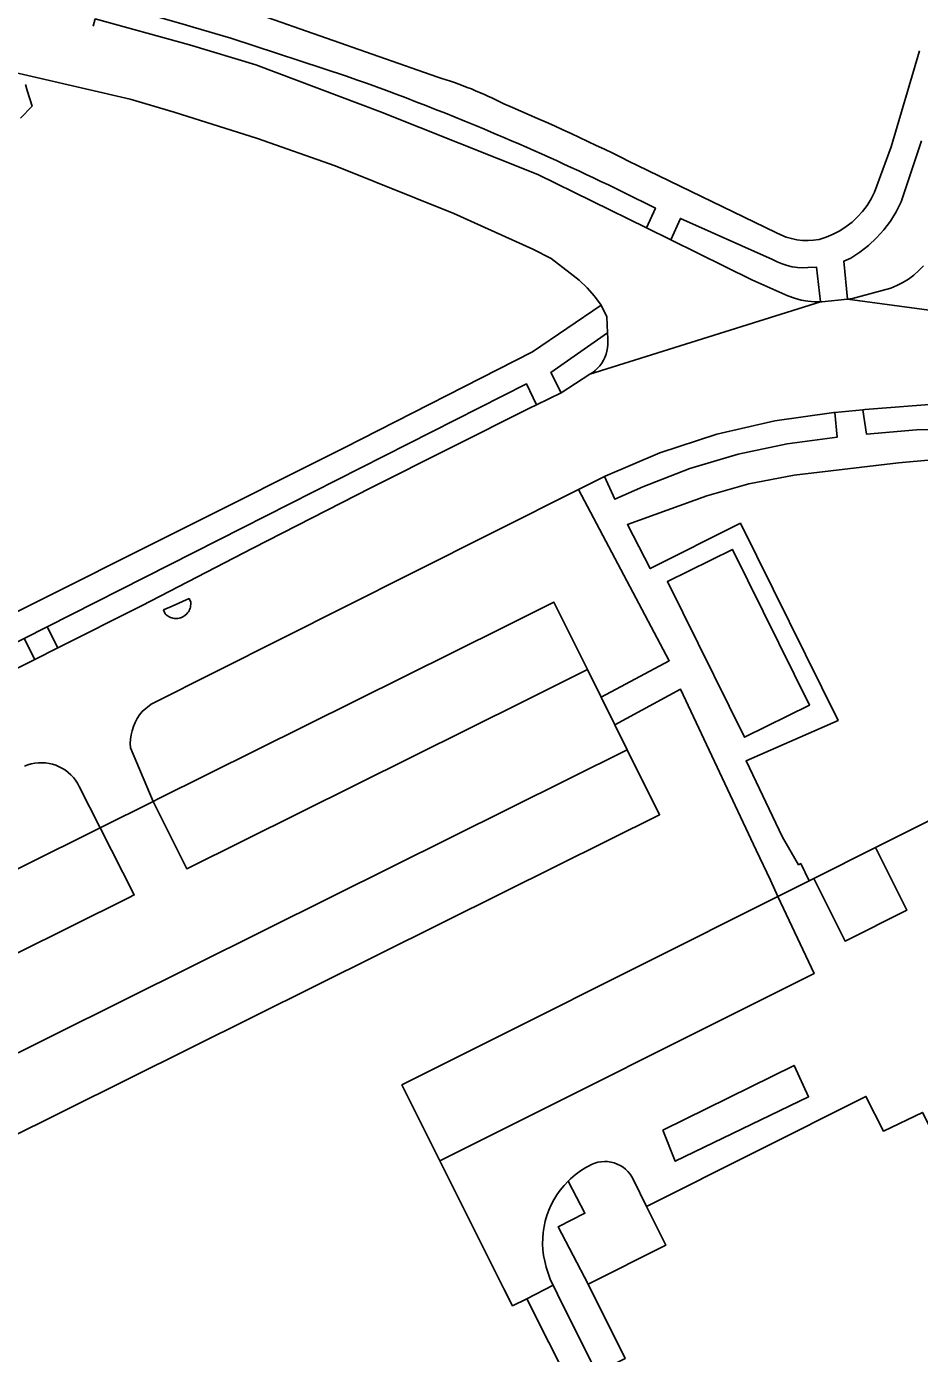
# Model space of a CAD drawing. Extents: x 158132 to 159664, y 385256 to 387218.
# Drawn here: x 158967 to 159028.7, y 386531.1 to 386622.8 of the extents above; entities that cross this region are included whole.
import ezdxf

# ---------------------------------------------------------------- set-up
doc = ezdxf.new("R2010")
doc.units = 0
for name, color, linetype in [('IMGEO_Berm_groen', 7, 'Continuous'), ('IMGEO_Gemengd_bos', 7, 'Continuous'), ('IMGEO_Groenvoorziening', 7, 'Continuous'), ('IMGEO_Oever', 7, 'Continuous'), ('IMGEO_Pand', 7, 'Continuous'), ('IMGEO_Parkeervlak_gesloten', 7, 'Continuous'), ('IMGEO_Parkeervlak_open', 7, 'Continuous'), ('IMGEO_Rijbaan_lokaal_gesloten', 7, 'Continuous'), ('IMGEO_Verkeerseiland_gesloten', 7, 'Continuous'), ('IMGEO_Voetpad_open', 7, 'Continuous')]:
    doc.layers.add(name, color=color, linetype=linetype)

msp = doc.modelspace()

# ---------------------------------------------------------------- linework, layer by layer
at = {"layer": 'IMGEO_Berm_groen'}
for points in [[(159028.833, 386614.886), (159027.414, 386610.664), (159027.075, 386609.989), (159026.678, 386609.347), (159026.226, 386608.742), (159025.721, 386608.181), (159025.169, 386607.666), (159024.573, 386607.203), (159023.938, 386606.794), (159023.464, 386606.567), (159023.713, 386603.959), (159024.058, 386603.995), (159026.708, 386604.707), (159027.134, 386604.884), (159027.544, 386605.095), (159027.936, 386605.34), (159028.305, 386605.616), (159028.65, 386605.923), (159028.969, 386606.257)], [(159030.285, 386596.736), (159024.919, 386596.328), (159024.779, 386596.314), (159025.03, 386594.626), (159028.48, 386594.919), (159030.9, 386594.981)]]:
    msp.add_lwpolyline(points, dxfattribs=at)
for points in [[(159018.551, 386606.695), (159012.19, 386609.524), (159011.526, 386608.039), (159017.116, 386605.291), (159019.61, 386604.185), (159020.057, 386604.014), (159020.518, 386603.887), (159020.988, 386603.803), (159021.465, 386603.765), (159021.866, 386603.772), (159021.571, 386606.169), (159020.989, 386606.134), (159020.626, 386606.121), (159020.264, 386606.14), (159019.904, 386606.19), (159019.551, 386606.272), (159019.206, 386606.384), (159018.872, 386606.525)], [(159005.94, 386598.765), (159006.129, 386598.888), (159006.307, 386599.028), (159006.471, 386599.184), (159006.621, 386599.353), (159006.756, 386599.535), (159006.873, 386599.729), (159006.973, 386599.932), (159007.054, 386600.143), (159007.115, 386600.361), (159007.158, 386600.583), (159007.18, 386600.808), (159007.182, 386601.035), (159007.163, 386601.26), (159007.15, 386601.619), (159003.246, 386598.893), (159003.963, 386597.481)], [(159001.764, 386596.433), (159002.25, 386596.665), (159001.566, 386598.099), (158981.957, 386588.153), (158968.479, 386581.321), (158969.211, 386579.862), (158974.991, 386582.767), (158982.673, 386586.751), (158990.823, 386590.917)], [(159019.563, 386593.971), (159023.012, 386594.423), (159022.837, 386596.126), (159022.784, 386596.12), (159018.704, 386595.548), (159014.691, 386594.618), (159010.775, 386593.339), (159006.987, 386591.719), (159006.936, 386591.694), (159007.664, 386590.134), (159009.589, 386590.984), (159012.83, 386592.246), (159016.162, 386593.244)], [(158947.923, 386568.966), (158956.255, 386573.351), (158967.618, 386579.062), (158966.888, 386580.514), (158962.894, 386578.49), (158955.645, 386575.078), (158950.621, 386573.123), (158946.536, 386571.665), (158941.518, 386570.272), (158935.278, 386568.917), (158927.214, 386567.597), (158914.755, 386565.776), (158918.932, 386560.733), (158922.981, 386560.708), (158926.583, 386561.122), (158932.877, 386562.49), (158939.698, 386565.128)]]:
    msp.add_lwpolyline(points, close=True, dxfattribs=at)
at = {"layer": 'IMGEO_Gemengd_bos'}
for points in [[(158967.372, 386627.859), (158974.117, 386626.244), (158979.513, 386624.701), (158980.944, 386624.26), (158983.223, 386623.558), (158995.429, 386619.293)], [(159009.218, 386613.184), (159018.775, 386608.565), (159019.118, 386608.388), (159019.476, 386608.243), (159019.846, 386608.131), (159020.224, 386608.052), (159020.607, 386608.008), (159020.993, 386607.998), (159021.379, 386608.023), (159021.76, 386608.083), (159022.254, 386608.239), (159022.732, 386608.438), (159023.191, 386608.679), (159023.626, 386608.96), (159024.035, 386609.278), (159024.414, 386609.631), (159024.76, 386610.016), (159025.071, 386610.43), (159025.343, 386610.87), (159025.576, 386611.333), (159026.737, 386614.481), (159028.685, 386621.092)]]:
    msp.add_lwpolyline(points, dxfattribs=at)
for centre, radius, start, end in [((158986.996, 386591.87), 28.69, 63.04673, 72.90595), ((158934.369, 386463.325), 167.512, 63.45955, 66.93342)]:
    msp.add_arc(centre, radius, start, end, dxfattribs=at)
at = {"layer": 'IMGEO_Groenvoorziening'}
for points in [[(158989.144, 386619.349), (158981.152, 386621.966), (158978.555, 386622.745), (158977.854, 386622.944), (158973.316, 386624.235), (158967.172, 386625.726)], [(158971.658, 386622.801), (158971.796, 386623.305), (158978.293, 386621.525), (158982.887, 386620.125), (158991.489, 386616.881), (159002.333, 386612.559), (159009.834, 386608.871), (159010.462, 386610.243), (159008.228, 386611.347)], [(158966.331, 386582.334), (158988.97, 386593.688), (159001.964, 386600.312), (159006.718, 386603.53), (159006.259, 386604.151), (159005.748, 386604.728), (159005.188, 386605.258), (159004.583, 386605.737), (159003.261, 386606.749), (159001.999, 386607.411), (158996.542, 386609.87), (158988.355, 386613.156), (158982.98, 386615.059), (158977.227, 386616.855), (158974.19, 386617.77), (158964.64, 386619.963)], [(158966.969, 386618.784), (158967.096, 386618.366), (158967.426, 386617.282), (158966.633, 386616.441)], [(159029.538, 386592.844), (159027.238, 386592.659), (159020.041, 386591.791), (159016.898, 386591.209), (159014.015, 386590.363), (159008.522, 386588.381), (159010.106, 386585.341), (159016.324, 386588.475), (159023.063, 386574.864), (159016.716, 386572.073), (159019.22, 386566.789), (159020.341, 386564.89), (159020.492, 386564.966), (159021.076, 386563.778), (159021.386, 386563.933), (159025.653, 386566.072), (159032.6, 386569.554)], [(159013.749, 386510.746), (159001.573, 386534.922), (159000.602, 386534.43), (159000, 386535.614), (158999.191, 386537.204), (158995.946, 386543.704), (158995.573, 386544.45), (158992.959, 386549.686), (158999.684, 386553.057), (159000, 386553.215), (159018.915, 386562.695), (159018.41, 386563.821), (159017.404, 386565.89), (159012.196, 386577.01), (159007.664, 386574.546), (159008.517, 386572.83), (159010.747, 386568.346), (159000, 386563.002), (158952.367, 386539.314)], [(158945.072, 386553.982), (158972.134, 386567.44), (158970.685, 386570.297), (158970.569, 386570.515), (158970.434, 386570.722), (158970.283, 386570.918), (158970.115, 386571.099), (158969.932, 386571.266), (158969.736, 386571.416), (158969.528, 386571.549), (158969.309, 386571.664), (158969.081, 386571.76), (158968.846, 386571.836), (158968.605, 386571.892), (158968.36, 386571.927), (158968.113, 386571.941), (158967.866, 386571.934), (158967.621, 386571.906), (158967.378, 386571.857), (158967.141, 386571.788), (158966.91, 386571.698)], [(159005.806, 386535.92), (159003.749, 386539.89), (159005.595, 386540.824), (159004.43, 386543.041)], [(159002.92, 386537.11), (159003.217, 386536.209), (159003.396, 386535.845), (159003.693, 386535.24), (159010.498, 386521.634), (159015.428, 386511.923), (159015.552, 386511.676), (159016.372, 386512.089), (159010.756, 386523.17), (159007.217, 386530.216), (159008.378, 386530.799), (159005.806, 386535.92)]]:
    msp.add_lwpolyline(points, dxfattribs=at)
msp.add_lwpolyline([(159000, 386581.298), (159003.452, 386583.015), (159005.763, 386578.367), (159006.705, 386576.473), (159011.416, 386578.981), (159005.151, 386590.8), (158993.597, 386585.014), (158975.651, 386575.976), (158975.032, 386575.474), (158974.851, 386575.234), (158974.691, 386574.98), (158974.553, 386574.714), (158974.437, 386574.437), (158974.344, 386574.151), (158974.275, 386573.859), (158974.231, 386573.562), (158974.211, 386573.262), (158974.216, 386572.962), (158975.791, 386569.259), (158976.142, 386569.434)], close=True, dxfattribs=at)
for centre, radius, start, end in [((158932.782, 386458.729), 170.222, 66.74131, 70.66398), ((158929.654, 386450.724), 178.812, 63.93298, 66.83332), ((159008.621, 386538.816), 5.951, 134.77108, 196.66145)]:
    msp.add_arc(centre, radius, start, end, dxfattribs=at)
at = {"layer": 'IMGEO_Oever'}
msp.add_lwpolyline([(158966.633, 386616.441), (158967.426, 386617.282), (158967.096, 386618.366), (158966.969, 386618.784)], dxfattribs=at)
at = {"layer": 'IMGEO_Pand'}
msp.add_lwpolyline([(159016.614, 386573.692), (159021.095, 386575.91), (159015.77, 386586.665), (159011.289, 386584.446)], close=True, dxfattribs=at)
msp.add_lwpolyline([(159086.205, 386512.872), (159059.028, 386566.97), (159051.01, 386562.945), (159054.86, 386555.277), (159051.911, 386553.797), (159051.292, 386555.03), (159038.834, 386548.712), (159040.734, 386544.966), (159032.359, 386540.929), (159028.886, 386547.785), (159026.202, 386546.499), (159024.99, 386548.895), (159009.851, 386541.294), (159011.168, 386538.613), (159005.806, 386535.92), (159008.378, 386530.799)], dxfattribs=at)
at = {"layer": 'IMGEO_Parkeervlak_gesloten'}
for points in [[(159025.653, 386566.072), (159021.386, 386563.933), (159023.549, 386559.621), (159027.816, 386561.761)], [(159018.915, 386562.695), (159000, 386553.215), (158999.684, 386553.057), (158992.959, 386549.686), (158995.573, 386544.45), (159021.413, 386557.38)], [(159010.963, 386546.568), (159011.826, 386544.41), (159021.035, 386548.87), (159020.027, 386551.028)]]:
    msp.add_lwpolyline(points, close=True, dxfattribs=at)
at = {"layer": 'IMGEO_Parkeervlak_open'}
for points in [[(159005.763, 386578.367), (159003.452, 386583.015), (159000, 386581.298), (158976.142, 386569.434), (158975.791, 386569.259), (158978.103, 386564.61), (159001.483, 386576.238)], [(159008.517, 386572.83), (159007.664, 386574.546), (159006.705, 386576.473), (159005.763, 386578.367), (159001.483, 386576.238), (158978.103, 386564.61), (158975.791, 386569.259), (158972.134, 386567.44), (158974.482, 386562.809), (158974.096, 386562.617), (158946.794, 386549.038), (158948.545, 386545.517), (158949.421, 386543.755), (158949.547, 386543.502), (158988.194, 386562.724)], [(159000, 386563.002), (159010.747, 386568.346), (159008.517, 386572.83), (158988.194, 386562.724), (158949.547, 386543.502), (158951.776, 386539.02), (158952.367, 386539.314)], [(158972.134, 386567.44), (158945.072, 386553.982), (158944.481, 386553.688), (158946.794, 386549.038), (158974.096, 386562.617), (158974.482, 386562.809)], [(159010.963, 386546.568), (159020.027, 386551.028), (159021.035, 386548.87), (159011.826, 386544.41)]]:
    msp.add_lwpolyline(points, close=True, dxfattribs=at)
for points in [[(159032.6, 386569.554), (159025.653, 386566.072), (159027.816, 386561.761), (159023.549, 386559.621), (159021.386, 386563.933), (159021.076, 386563.778), (159018.915, 386562.695), (159021.413, 386557.38), (158995.573, 386544.45), (158995.946, 386543.704), (158999.191, 386537.204), (159000, 386535.614), (159000.602, 386534.43), (159001.573, 386534.922), (159003.396, 386535.845), (159003.217, 386536.209), (159002.92, 386537.11)], [(159008.943, 386543.131), (159009.851, 386541.294), (159024.99, 386548.895), (159026.202, 386546.499), (159028.886, 386547.785), (159032.359, 386540.929), (159040.734, 386544.966), (159038.834, 386548.712), (159051.292, 386555.03), (159051.911, 386553.797), (159054.86, 386555.277), (159051.01, 386562.945)]]:
    msp.add_lwpolyline(points, dxfattribs=at)
for centre, radius, start, end in [((159008.651, 386538.78), 5.998, 117.82894, 134.72766), ((159006.973, 386542.231), 2.166, 24.54572, 121.19414), ((159008.621, 386538.816), 5.951, 134.77108, 196.66145)]:
    msp.add_arc(centre, radius, start, end, dxfattribs=at)
at = {"layer": 'IMGEO_Rijbaan_lokaal_gesloten'}
for points in [[(158991.489, 386616.881), (158982.887, 386620.125), (158978.293, 386621.525), (158971.796, 386623.305), (158971.658, 386622.801)], [(158964.64, 386619.963), (158974.19, 386617.77), (158977.227, 386616.855), (158982.98, 386615.059), (158988.355, 386613.156), (158996.542, 386609.87), (159001.999, 386607.411), (159003.261, 386606.749), (159004.583, 386605.737), (159005.188, 386605.258), (159005.748, 386604.728), (159006.259, 386604.151), (159006.718, 386603.53), (159007.109, 386602.724), (159007.15, 386601.619), (159007.163, 386601.26), (159007.182, 386601.035), (159007.18, 386600.808), (159007.158, 386600.583), (159007.115, 386600.361), (159007.054, 386600.143), (159006.973, 386599.932), (159006.873, 386599.729), (159006.756, 386599.535), (159006.621, 386599.353), (159006.471, 386599.184), (159006.307, 386599.028), (159006.129, 386598.888), (159005.94, 386598.765), (159021.866, 386603.772), (159021.465, 386603.765), (159020.988, 386603.803), (159020.518, 386603.887), (159020.057, 386604.014), (159019.61, 386604.185), (159017.116, 386605.291), (159011.526, 386608.039), (159009.834, 386608.871), (159002.333, 386612.559), (158991.489, 386616.881)], [(159028.969, 386606.257), (159028.65, 386605.923), (159028.305, 386605.616), (159027.936, 386605.34), (159027.544, 386605.095), (159027.134, 386604.884), (159026.708, 386604.707), (159024.058, 386603.995), (159023.713, 386603.959), (159044.572, 386601.148)], [(159044.572, 386601.148), (159023.713, 386603.959), (159021.943, 386603.773), (159021.866, 386603.772), (159005.94, 386598.765), (159003.963, 386597.481), (159002.25, 386596.665), (159001.764, 386596.433), (158990.823, 386590.917), (158982.673, 386586.751), (158974.991, 386582.767), (158969.211, 386579.862), (158967.618, 386579.062), (158956.255, 386573.351)], [(158966.91, 386571.698), (158967.141, 386571.788), (158967.378, 386571.857), (158967.621, 386571.906), (158967.866, 386571.934), (158968.113, 386571.941), (158968.36, 386571.927), (158968.605, 386571.892), (158968.846, 386571.836), (158969.081, 386571.76), (158969.309, 386571.664), (158969.528, 386571.549), (158969.736, 386571.416), (158969.932, 386571.266), (158970.115, 386571.099), (158970.283, 386570.918), (158970.434, 386570.722), (158970.569, 386570.515), (158970.685, 386570.297), (158972.134, 386567.44), (158975.791, 386569.259), (158974.216, 386572.962), (158974.211, 386573.262), (158974.231, 386573.562), (158974.275, 386573.859), (158974.344, 386574.151), (158974.437, 386574.437), (158974.553, 386574.714), (158974.691, 386574.98), (158974.851, 386575.234), (158975.032, 386575.474), (158975.651, 386575.976), (158993.597, 386585.014), (159005.151, 386590.8), (159006.936, 386591.694), (159006.987, 386591.719), (159010.775, 386593.339), (159014.691, 386594.618), (159018.704, 386595.548), (159022.784, 386596.12), (159022.837, 386596.126), (159024.779, 386596.314), (159024.919, 386596.328), (159030.285, 386596.736)]]:
    msp.add_lwpolyline(points, dxfattribs=at)
msp.add_lwpolyline([(158976.507, 386582.494), (158977.102, 386582.754), (158978.265, 386583.275), (158978.378, 386583.033), (158978.384, 386582.945), (158978.383, 386582.857), (158978.374, 386582.77), (158978.358, 386582.684), (158978.334, 386582.599), (158978.303, 386582.517), (158978.265, 386582.437), (158978.221, 386582.361), (158978.17, 386582.29), (158978.113, 386582.223), (158977.983, 386582.104), (158977.911, 386582.054), (158977.834, 386582.01), (158977.755, 386581.973), (158977.672, 386581.943), (158977.587, 386581.92), (158977.501, 386581.905), (158977.413, 386581.897), (158977.325, 386581.896), (158977.238, 386581.903), (158977.151, 386581.918), (158977.066, 386581.94), (158976.983, 386581.969), (158976.903, 386582.006), (158976.826, 386582.049), (158976.753, 386582.098), (158976.685, 386582.154), (158976.622, 386582.215)], close=True, dxfattribs=at)
at = {"layer": 'IMGEO_Verkeerseiland_gesloten'}
msp.add_lwpolyline([(158978.265, 386583.275), (158977.102, 386582.754), (158976.507, 386582.494), (158976.622, 386582.215), (158976.685, 386582.154), (158976.753, 386582.098), (158976.826, 386582.049), (158976.903, 386582.006), (158976.983, 386581.969), (158977.066, 386581.94), (158977.151, 386581.918), (158977.238, 386581.903), (158977.325, 386581.896), (158977.413, 386581.897), (158977.501, 386581.905), (158977.587, 386581.92), (158977.672, 386581.943), (158977.755, 386581.973), (158977.834, 386582.01), (158977.911, 386582.054), (158977.983, 386582.104), (158978.113, 386582.223), (158978.17, 386582.29), (158978.221, 386582.361), (158978.265, 386582.437), (158978.303, 386582.517), (158978.334, 386582.599), (158978.358, 386582.684), (158978.374, 386582.77), (158978.383, 386582.857), (158978.384, 386582.945), (158978.378, 386583.033)], close=True, dxfattribs=at)
at = {"layer": 'IMGEO_Voetpad_open'}
for points in [[(158995.429, 386619.293), (158983.223, 386623.558), (158980.944, 386624.26), (158979.513, 386624.701), (158974.117, 386626.244), (158967.372, 386627.859)], [(158967.172, 386625.726), (158973.316, 386624.235), (158977.854, 386622.944), (158978.555, 386622.745), (158981.152, 386621.966), (158989.144, 386619.349)], [(159028.685, 386621.092), (159026.737, 386614.481), (159025.576, 386611.333), (159025.343, 386610.87), (159025.071, 386610.43), (159024.76, 386610.016), (159024.414, 386609.631), (159024.035, 386609.278), (159023.626, 386608.96), (159023.191, 386608.679), (159022.732, 386608.438), (159022.254, 386608.239), (159021.76, 386608.083), (159021.379, 386608.023), (159020.993, 386607.998), (159020.607, 386608.008), (159020.224, 386608.052), (159019.846, 386608.131), (159019.476, 386608.243), (159019.118, 386608.388), (159018.775, 386608.565), (159009.218, 386613.184)], [(159008.228, 386611.347), (159010.462, 386610.243), (159009.834, 386608.871), (159011.526, 386608.039), (159012.19, 386609.524), (159018.551, 386606.695), (159018.872, 386606.525), (159019.206, 386606.384), (159019.551, 386606.272), (159019.904, 386606.19), (159020.264, 386606.14), (159020.626, 386606.121), (159020.989, 386606.134), (159021.571, 386606.169), (159021.866, 386603.772), (159021.943, 386603.773), (159023.713, 386603.959), (159023.464, 386606.567), (159023.938, 386606.794), (159024.573, 386607.203), (159025.169, 386607.666), (159025.721, 386608.181), (159026.226, 386608.742), (159026.678, 386609.347), (159027.075, 386609.989), (159027.414, 386610.664), (159028.833, 386614.886)], [(158966.888, 386580.514), (158968.479, 386581.321), (158981.957, 386588.153), (159001.566, 386598.099), (159002.25, 386596.665), (159003.963, 386597.481), (159003.246, 386598.893), (159007.15, 386601.619), (159007.109, 386602.724), (159006.718, 386603.53), (159001.964, 386600.312), (158988.97, 386593.688), (158966.331, 386582.334)], [(159030.9, 386594.981), (159028.48, 386594.919), (159025.03, 386594.626), (159024.779, 386596.314), (159022.837, 386596.126), (159023.012, 386594.423), (159019.563, 386593.971), (159016.162, 386593.244), (159012.83, 386592.246), (159009.589, 386590.984), (159007.664, 386590.134), (159006.936, 386591.694), (159005.151, 386590.8), (159011.416, 386578.981), (159006.705, 386576.473), (159007.664, 386574.546), (159012.196, 386577.01), (159017.404, 386565.89), (159018.41, 386563.821), (159018.915, 386562.695), (159021.076, 386563.778), (159020.492, 386564.966), (159020.341, 386564.89), (159019.22, 386566.789), (159016.716, 386572.073), (159023.063, 386574.864), (159016.324, 386588.475), (159010.106, 386585.341), (159008.522, 386588.381), (159014.015, 386590.363), (159016.898, 386591.209), (159020.041, 386591.791), (159027.238, 386592.659), (159029.538, 386592.844)], [(159004.43, 386543.041), (159005.595, 386540.824), (159003.749, 386539.89), (159005.806, 386535.92), (159011.168, 386538.613), (159009.851, 386541.294)], [(159009.851, 386541.294), (159008.943, 386543.131)], [(159010.498, 386521.634), (159003.693, 386535.24), (159003.396, 386535.845), (159001.573, 386534.922), (159013.749, 386510.746)]]:
    msp.add_lwpolyline(points, dxfattribs=at)
for points in [[(159021.095, 386575.91), (159016.614, 386573.692), (159011.289, 386584.446), (159015.77, 386586.665)], [(158968.479, 386581.321), (158966.888, 386580.514), (158967.618, 386579.062), (158969.211, 386579.862)]]:
    msp.add_lwpolyline(points, close=True, dxfattribs=at)
for centre, radius, start, end in [((158932.782, 386458.729), 170.222, 66.74131, 70.66398), ((158986.996, 386591.87), 28.69, 63.04673, 72.90595), ((158934.369, 386463.325), 167.512, 63.45955, 66.93342), ((158929.654, 386450.724), 178.812, 63.93298, 66.83332), ((159008.651, 386538.78), 5.998, 117.82894, 134.72766), ((159006.973, 386542.231), 2.166, 24.54572, 121.19414)]:
    msp.add_arc(centre, radius, start, end, dxfattribs=at)

doc.saveas('drawing.dxf')
